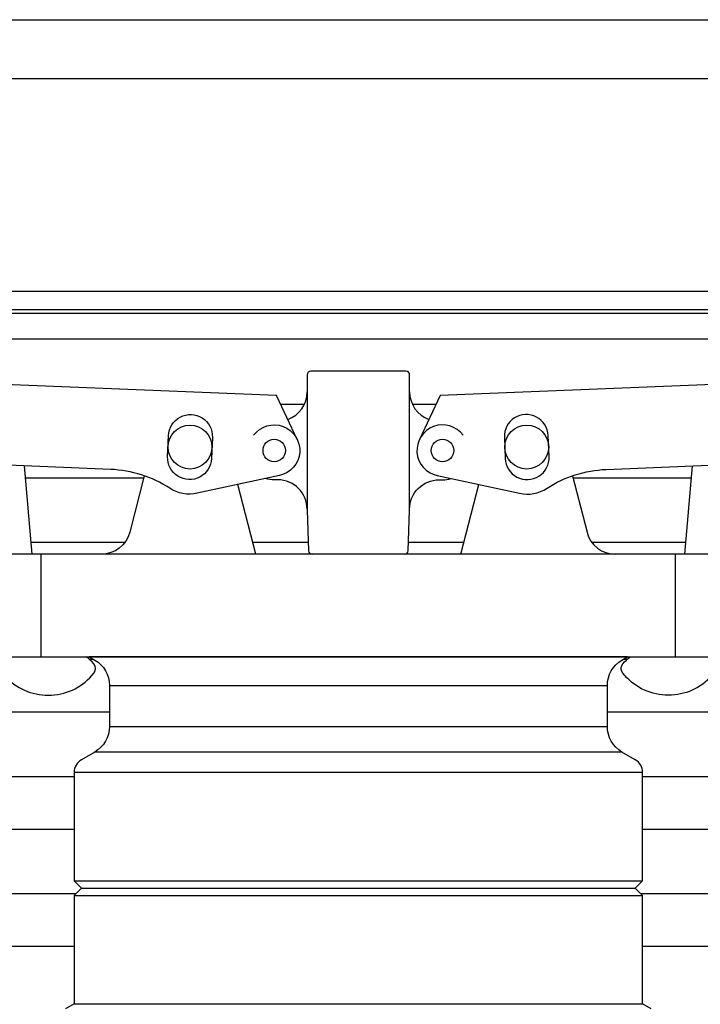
# Model space of a CAD drawing. Extents: x -169 to 7270, y -140 to 2984.
# Tile 559 of 656: x 6803.56 to 6809.37, y 410.02 to 418.42. Entities that reach past the tile are written whole.
import ezdxf

# ---------------------------------------------------------------- set-up
doc = ezdxf.new("R2010")
doc.units = 0
doc.header["$MEASUREMENT"] = 0
doc.header["$PDSIZE"] = 1
doc.layers.get('DEFPOINTS').update_dxf_attribs({"linetype": 'CONTINUOUS'})
for name, color, linetype in [('ADAPTOR', 3, 'CONTINUOUS'), ('DIM', 3, 'CONTINUOUS'), ('FILL-CAP', 1, 'CONTINUOUS'), ('MULTI-PORT-SPILL-BUCKET', 1, 'CONTINUOUS'), ('MULTI-PORT-SPILL-BUCKET-SHROUD', 1, 'CONTINUOUS')]:
    doc.layers.add(name, color=color, linetype=linetype)
doc.styles.add('SIMPLEX', font='simplex')
doc.dimstyles.new('DIM64', dxfattribs={"dimscale": 64, "dimtxt": 0.09375, "dimasz": 0.09375, "dimexe": 0.0625, "dimexo": 0.0625, "dimgap": 0.046875, "dimtad": 1, "dimdec": 4, "dimzin": 3, "dimdsep": 46, "dimlunit": 4, "dimtxsty": 'SIMPLEX', "dimcen": 0, "dimclrd": 256, "dimclre": 256, "dimclrt": 256, "dimadec": 0, "dimazin": 0, "dimtfac": 1, "dimtdec": 4, "dimtmove": 0, "dimatfit": 3, "dimfxl": 1, "dimfrac": 2, "dimtolj": 1, "dimtzin": 0, "dimarcsym": 0})

# ---------------------------------------------------------------- blocks, each defined once
blk = doc.blocks.new('*D54')
at = {"layer": 'DEFPOINTS', "color": 0, "transparency": 16777216}
for p in [(7015.6943, 414.2886), (6391.6943, 410.0074), (6391.6943, 136.5159)]:
    blk.add_point(p, dxfattribs=at)
at = {"layer": 'DIM', "lineweight": -2, "transparency": 16777216}
for p, q in [((7015.6943, 410.2886), (7015.6943, 132.5159)), ((6391.6943, 406.0074), (6391.6943, 132.5159)), ((7009.6943, 136.5159), (6397.6943, 136.5159))]:
    blk.add_line(p, q, dxfattribs=at)
at = {"layer": 'DIM', "transparency": 16777216}
for points in [[(6397.6943, 137.5159), (6397.6943, 135.5159), (6391.6943, 136.5159)], [(7009.6943, 137.5159), (7009.6943, 135.5159), (7015.6943, 136.5159)]]:
    blk.add_solid(points, dxfattribs=at)
at = {"layer": 'DIM', "transparency": 16777216, "insert": (6703.6943, 144.0873), "char_height": 6, "attachment_point": 5, "style": 'SIMPLEX'}
blk.add_mtext('\\A1;52\'-0" (F.V. TANK SLAB)', dxfattribs=at)

msp = doc.modelspace()

# ---------------------------------------------------------------- linework, layer by layer
at = {"layer": 'ADAPTOR', "color": 7}
for p, q in [((6804.32736, 412.73768), (6808.57736, 412.73768)), ((6804.32736, 412.38565), (6808.5779, 412.38565)), ((6804.20177, 412.16941), (6808.70296, 412.16941)), ((6808.87865, 411.99516), (6804.02608, 411.99516)), ((6804.02555, 411.06994), (6808.87811, 411.06994)), ((6804.08805, 411.00744), (6808.81561, 411.00744)), ((6804.02555, 410.94494), (6808.87811, 410.94494)), ((6804.02555, 410.01973), (6808.87811, 410.01973))]:
    msp.add_line(p, q, dxfattribs=at)
at = {"layer": 'ADAPTOR', "linetype": 'Continuous'}
msp.add_lwpolyline([(6808.95183, 409.97699), (6808.87811, 410.01973), (6808.87811, 410.94494), (6808.81561, 411.00744), (6808.87811, 411.06994), (6808.87811, 411.99481, 0.2679258), (6808.81562, 412.10306), (6808.70181, 412.16878, -0.2679258), (6808.57683, 412.38527), (6808.57683, 412.73752, -0.2674418), (6808.70142, 412.95379), (6808.74913, 412.98145), (6804.15453, 412.98145), (6804.20224, 412.95379, -0.2674418), (6804.32683, 412.73752), (6804.32683, 412.38527, -0.2679258), (6804.20185, 412.16878), (6804.08804, 412.10306, 0.2679258), (6804.02555, 411.99481), (6804.02555, 411.06994), (6804.08805, 411.00744), (6804.02555, 410.94494), (6804.02555, 410.01973), (6803.95183, 409.97699)], format="xyb", dxfattribs=at)
at = {"layer": 'FILL-CAP', "linetype": 'Continuous'}
for p, q in [((6803.66678, 413.85645), (6803.60089, 414.61058)), ((6809.23688, 413.85645), (6809.30277, 414.61058)), ((6806.01433, 414.24195), (6806.01433, 414.23145))]:
    msp.add_line(p, q, dxfattribs=at)
at = {"layer": 'FILL-CAP', "color": 2, "linetype": 'Continuous'}
for p, q in [((6805.57636, 413.85721), (6805.42363, 414.45138)), ((6807.3273, 413.85721), (6807.48003, 414.45138)), ((6803.74433, 412.98145), (6803.74433, 413.85645)), ((6809.15933, 412.98145), (6809.15933, 413.85645))]:
    msp.add_line(p, q, dxfattribs=at)
at = {"layer": 'FILL-CAP', "linetype": 'Continuous'}
for points in [[(6806.84606, 413.85645, 0.4040262), (6806.87729, 413.88661), (6806.88933, 414.23145), (6806.88933, 414.24195), (6806.88933, 415.3877, 0.4142136), (6806.85808, 415.41895), (6806.04558, 415.41895, 0.4142136), (6806.01433, 415.3877), (6806.01433, 414.23145), (6806.02637, 413.88661, 0.4040262), (6806.0576, 413.85645)], [(6805.5577, 414.87228, -1.4449902), (6805.7794, 414.52816), (6805.07699, 414.37657, -0.1997077), (6804.84126, 414.41988, 0.1345238), (6804.33767, 414.58034), (6803.32506, 414.6219)], [(6807.34596, 414.87228, 1.4449902), (6807.12426, 414.52816), (6807.82667, 414.37657, 0.1997077), (6808.0624, 414.41988, -0.1345238), (6808.56599, 414.58034), (6809.5786, 414.6219)]]:
    msp.add_lwpolyline(points, format="xyb", dxfattribs=at)
for points in [[(6805.93075, 414.83605), (6805.75248, 415.21034), (6803.35325, 415.30882), (6803.14491, 414.9504)], [(6809.75875, 414.9504), (6809.55041, 415.30882), (6807.15118, 415.21034), (6806.97291, 414.83605)]]:
    msp.add_lwpolyline(points, dxfattribs=at)
for points in [[(6804.83121, 414.86909, -1), (6805.2059, 414.85371), (6805.19851, 414.67386, -1.0000002), (6804.82383, 414.68924)], [(6808.07245, 414.86909, 1), (6807.69776, 414.85371), (6807.70515, 414.67386, 1.0000002), (6808.07983, 414.68924)], [(6809.82683, 412.98145, 0.4142136), (6809.95183, 413.10645), (6809.95183, 413.73145, 0.4142136), (6809.82683, 413.85645), (6803.07683, 413.85645, 0.4142136), (6802.95183, 413.73145), (6802.95183, 413.10645, 0.4142136), (6803.07683, 412.98145)]]:
    msp.add_lwpolyline(points, format="xyb", close=True, dxfattribs=at)
at = {"layer": 'FILL-CAP', "color": 2, "linetype": 'Continuous'}
for points in [[(6804.62421, 414.52601), (6804.50037, 414.04421, -0.3422998), (6804.25824, 413.85645)], [(6806.01433, 414.24195, 0.4142136), (6805.76433, 414.49195), (6805.73333, 414.49195, -0.0828247), (6805.66107, 414.50262)], [(6806.88933, 414.24195, -0.4142136), (6807.13933, 414.49195), (6807.17033, 414.49195, 0.0828247), (6807.24259, 414.50262)], [(6808.27945, 414.52601), (6808.40329, 414.04421, 0.3422998), (6808.64542, 413.85645)], [(6803.269, 412.98145), (6803.45186, 412.79934, 0.4464004), (6804.19513, 412.84125, 0.3610739), (6804.19367, 412.9211, 0.0432997), (6804.13179, 412.98145)], [(6809.63466, 412.98145), (6809.4518, 412.79934, -0.4464004), (6808.70853, 412.84125, -0.3610739), (6808.70999, 412.9211, -0.0432997), (6808.77187, 412.98145)]]:
    msp.add_lwpolyline(points, format="xyb", dxfattribs=at)
at = {"layer": 'FILL-CAP', "color": 7, "linetype": 'Continuous'}
for centre, radius in [((6805.01486, 414.77147), 0.1875), ((6807.8888, 414.77147), 0.1875), ((6805.73333, 414.74195), 0.0955), ((6807.17033, 414.74195), 0.096)]:
    msp.add_circle(centre, radius, dxfattribs=at)
at = {"layer": 'FILL-CAP', "color": 2, "linetype": 'Continuous'}
for centre, start, end in [((6805.76433, 415.24195), 289.892293, 0), ((6807.13933, 415.24195), 180, 250.107707)]:
    msp.add_arc(centre, 0.25, start, end, dxfattribs=at)
at = {"layer": 'MULTI-PORT-SPILL-BUCKET', "color": 7, "linetype": 'Continuous'}
for p, q in [((6802.20528, 418.41819), (6813.14056, 418.41819)), ((6811.26739, 417.91361), (6802.63004, 417.91361)), ((6802.38461, 416.10111), (6811.95183, 416.10111))]:
    msp.add_line(p, q, dxfattribs=at)
at = {"layer": 'MULTI-PORT-SPILL-BUCKET-SHROUD', "color": 7, "linetype": 'Continuous'}
for p, q in [((6802.42174, 415.94518), (6812.54371, 415.94518)), ((6802.42707, 415.91393), (6812.13308, 415.91393)), ((6802.46437, 415.69518), (6811.91433, 415.69518)), ((6805.78692, 415.13805), (6805.99171, 415.13805)), ((6806.91195, 415.13805), (6807.11674, 415.13805)), ((6803.60984, 414.50815), (6804.61962, 414.50815)), ((6808.28404, 414.50815), (6809.29382, 414.50815)), ((6803.65766, 413.96081), (6804.46143, 413.96081)), ((6805.54973, 413.96081), (6806.02378, 413.96081)), ((6806.87988, 413.96081), (6807.35393, 413.96081)), ((6808.44223, 413.96081), (6809.246, 413.96081)), ((6804.15544, 412.96081), (6804.19013, 412.96081)), ((6808.71353, 412.96081), (6808.74822, 412.96081)), ((6802.81461, 412.51081), (6804.32683, 412.51081)), ((6808.57683, 412.51081), (6812.7043, 412.51081)), ((6803.03758, 411.96081), (6804.02555, 411.96081)), ((6808.87811, 411.96081), (6812.7043, 411.96081)), ((6803.16955, 411.51081), (6804.02555, 411.51081)), ((6808.87811, 411.51081), (6812.7043, 411.51081)), ((6803.25821, 410.96081), (6804.04141, 410.96081)), ((6808.86225, 410.96081), (6812.7043, 410.96081)), ((6803.10884, 410.51081), (6804.02555, 410.51081)), ((6808.87811, 410.51081), (6812.7043, 410.51081))]:
    msp.add_line(p, q, dxfattribs=at)

# ---------------------------------------------------------------- dimensions: what is measured, and where the dimension line sits
at = {"layer": 'DIM'}
dim = msp.add_linear_dim(base=(6391.69428, 136.51592), p1=(7015.69428, 414.28861), p2=(6391.69428, 410.00736), angle=180, text='<> (F.V. TANK SLAB)', dimstyle='DIM64', dxfattribs=at)
dim.commit()
dim.dimension.update_dxf_attribs({"geometry": '*D54', "text_midpoint": (6703.69428, 144.08735)})

doc.saveas('drawing.dxf')
